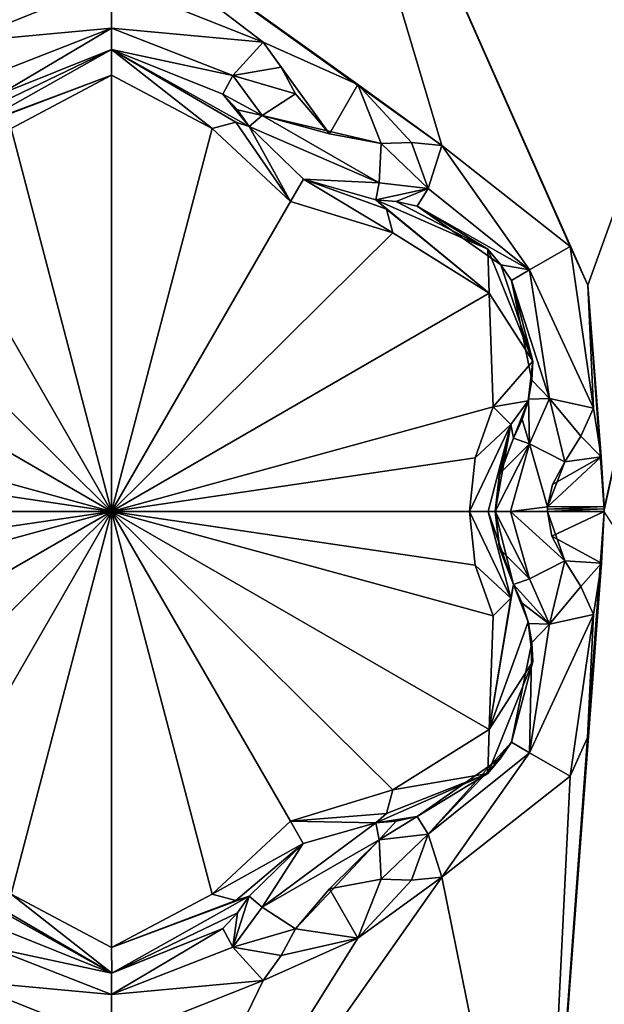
# Model space of a CAD drawing. Header units: metres. Extents: x -205 to 205, y -82 to 82.
# Tile 341 of 426: x 166.53 to 169.38, y -51.4 to -46.6. Entities that reach past the tile are written whole.
import ezdxf

# ---------------------------------------------------------------- set-up
doc = ezdxf.new("R2010")
doc.units = ezdxf.units.M
doc.layers.add('solid_PRT0003', color=7, linetype='CONTINUOUS')

msp = doc.modelspace()

# ---------------------------------------------------------------- linework, layer by layer
at = {"layer": 'solid_PRT0003'}
for points in [[(0, -75), (0, 75), (200, 75)], [(200, -75), (0, -75), (200, 75)], [(169.253387, -45.059544, 13.5), (171.528473, -49, 13.5), (185.373962, -43.557079, 13.5)], [(168.588669, -47.217888, 18.393747), (167.74733, -44.397106, 17.260666), (165.104477, -44.726135, 17.260666)], [(169.299103, -47.898239, 18.339132), (170.139359, -45.566849, 17.260666), (167.74733, -44.397106, 17.260666)], [(169.213425, -47.709778, 18.335142), (167.74733, -44.397106, 17.260666), (168.588669, -47.217888, 18.393747)], [(169.299103, -47.898239, 18.339132), (167.74733, -44.397106, 17.260666), (169.213425, -47.709778, 18.335142)], [(168.179352, -46.919952, 18.393747), (165.104477, -44.726135, 17.260666), (167.716721, -46.714466, 18.393747)], [(166.97847, -46.419353, 18.335138), (167.716721, -46.714466, 18.393747), (165.104477, -44.726135, 17.260666)], [(168.588669, -47.217888, 18.393747), (165.104477, -44.726135, 17.260666), (168.179352, -46.919952, 18.393747)], [(169.353455, -44.886372, 13.7), (169.353455, -44.886372, 17.098219), (171.72847, -49, 17.098219)], [(171.706421, -49, 17.189507), (171.72847, -49, 17.098219), (169.353455, -44.886372, 17.098219)], [(171.72847, -49, 13.7), (169.353455, -44.886372, 13.7), (171.72847, -49, 17.098219)], [(171.645142, -49, 17.260666), (171.706421, -49, 17.189507), (169.353455, -44.886372, 17.098219)], [(171.463943, -47.712234, 17.260666), (171.645142, -49, 17.260666), (169.353455, -44.886372, 17.098219)], [(170.139359, -45.566849, 17.260666), (171.463943, -47.712234, 17.260666), (169.353455, -44.886372, 17.098219)], [(170.295807, -45.682663, 13.558578), (169.353455, -44.886372, 13.7), (171.72847, -49, 13.7)], [(171.669891, -49, 13.558578), (171.528473, -49, 13.5), (169.253387, -45.059544, 13.5)], [(170.295807, -45.682663, 13.558578), (171.669891, -49, 13.558578), (169.253387, -45.059544, 13.5)], [(169.299103, -47.898239, 18.339132), (169.380249, -48.987846, 18.393747), (170.139359, -45.566849, 17.260666)], [(169.380249, -48.987846, 18.393747), (169.38028, -49, 18.393747), (170.139359, -45.566849, 17.260666)], [(112.783806, -45.809784, 1.5), (109.640572, -46.364033, 1.5), (200, -75, 1.5)], [(164.837662, -56.110996, 1.5), (112.783806, -45.809784, 1.5), (200, -75, 1.5)], [(109.640572, -46.364033, 1.5), (106.87645, -47.959885, 1.5), (200, -75, 1.5)], [(166.97847, -46.419353, 18.335138), (163.071854, -46.447323, 17.260666), (166.240219, -46.714466, 18.393747)], [(166.97847, -46.645523, 18.301785), (166.97847, -46.419353, 18.335138), (166.240219, -46.714466, 18.393747)], [(166.97847, -46.645523, 18.301785), (167.716721, -46.714466, 18.393747), (166.97847, -46.419353, 18.335138)], [(166.386871, -46.876709, 18.352715), (166.97847, -46.645523, 18.301785), (166.240219, -46.714466, 18.393747)], [(166.386871, -46.876709, 18.352715), (166.435623, -46.966999, 18.155281), (166.97847, -46.645523, 18.301785)], [(166.435623, -46.966999, 18.155281), (166.97847, -46.75, 18.098503), (166.97847, -46.645523, 18.301785)], [(166.97847, -46.645523, 18.301785), (167.570068, -46.876709, 18.352713), (167.716721, -46.714466, 18.393747)], [(166.97847, -46.645523, 18.301785), (166.97847, -46.75, 18.098503), (167.570068, -46.876709, 18.352713)], [(167.570068, -46.876709, 18.352713), (167.804855, -46.835346, 18.416395), (167.716721, -46.714466, 18.393747)], [(168.040634, -47.159683, 18.43961), (167.716721, -46.714466, 18.393747), (167.804855, -46.835346, 18.416395)], [(168.040634, -47.159683, 18.43961), (168.179352, -46.919952, 18.393747), (167.716721, -46.714466, 18.393747)], [(166.307739, -47.124851, 18.184393), (166.307739, -47.124851, 16.770613), (166.977722, -46.75, 16.884211)], [(166.978424, -46.875008, 16.667706), (166.977722, -46.75, 16.884211), (166.307739, -47.124851, 16.770613)], [(166.365204, -47.043476, 18.172403), (166.307739, -47.124851, 18.184393), (166.977722, -46.75, 16.884211)], [(166.365204, -47.043476, 18.172403), (166.977722, -46.75, 16.884211), (166.435623, -46.966999, 18.155281)], [(166.977722, -46.75, 16.884211), (166.97847, -46.75, 18.098503), (166.435623, -46.966999, 18.155281)], [(166.977722, -46.75, 16.884211), (167.6492, -47.124851, 16.770613), (166.97847, -46.75, 18.098503)], [(167.584534, -47.103199, 16.639412), (167.6492, -47.124851, 16.770613), (166.977722, -46.75, 16.884211)], [(167.468002, -47.134945, 16.554106), (167.584534, -47.103199, 16.639412), (166.977722, -46.75, 16.884211)], [(166.978424, -46.875008, 16.667706), (167.468002, -47.134945, 16.554106), (166.977722, -46.75, 16.884211)], [(166.97847, -46.75, 18.098503), (167.521317, -46.966999, 18.155281), (167.570068, -46.876709, 18.352713)], [(167.6492, -47.124851, 16.770613), (167.521317, -46.966999, 18.155281), (166.97847, -46.75, 18.098503)], [(166.978424, -46.875008, 16.667706), (166.307739, -47.124851, 16.770613), (166.372406, -47.103195, 16.639412)], [(166.978424, -46.875008, 16.667706), (166.372406, -47.103195, 16.639412), (166.488937, -47.134945, 16.554106)], [(166.97847, -49, 15.440842), (166.978424, -46.875008, 16.667706), (166.488937, -47.134945, 16.554106)], [(166.97847, -49, 15.440842), (167.468002, -47.134945, 16.554106), (166.978424, -46.875008, 16.667706)], [(167.570068, -46.876709, 18.352713), (167.521317, -46.966999, 18.155281), (167.71254, -47.070873, 18.369303)], [(167.570068, -46.876709, 18.352713), (167.874298, -46.966225, 18.432564), (167.804855, -46.835346, 18.416395)], [(167.570068, -46.876709, 18.352713), (167.71254, -47.070873, 18.369303), (167.874298, -46.966225, 18.432564)], [(168.040634, -47.159683, 18.43961), (167.804855, -46.835346, 18.416395), (167.874298, -46.966225, 18.432564)], [(168.040634, -47.159683, 18.43961), (168.291855, -47.207306, 18.432564), (168.179352, -46.919952, 18.393747)], [(168.439911, -47.202007, 18.416397), (168.588669, -47.217888, 18.393747), (168.179352, -46.919952, 18.393747)], [(168.291855, -47.207306, 18.432564), (168.439911, -47.202007, 18.416397), (168.179352, -46.919952, 18.393747)], [(167.521317, -46.966999, 18.155281), (167.591736, -47.043468, 18.172401), (167.71254, -47.070873, 18.369303)], [(167.6492, -47.124851, 16.770613), (167.591736, -47.043468, 18.172401), (167.521317, -46.966999, 18.155281)], [(167.71254, -47.070873, 18.369303), (168.040634, -47.159683, 18.43961), (167.874298, -46.966225, 18.432564)], [(167.591736, -47.043468, 18.172401), (167.6492, -47.124851, 18.184393), (167.71254, -47.070873, 18.369303)], [(167.6492, -47.124851, 16.770613), (167.6492, -47.124851, 18.184393), (167.591736, -47.043468, 18.172401)], [(167.850479, -47.48962, 16.44776), (167.584534, -47.103199, 16.639412), (167.468002, -47.134945, 16.554106)], [(167.850479, -47.48962, 16.44776), (167.6492, -47.124851, 16.770613), (167.584534, -47.103199, 16.639412)], [(168.282104, -47.399712, 18.369303), (167.71254, -47.070873, 18.369303), (167.6492, -47.124851, 18.184393)], [(167.71254, -47.070873, 18.369303), (168.291855, -47.207306, 18.432564), (168.040634, -47.159683, 18.43961)], [(168.282104, -47.399712, 18.369303), (168.291855, -47.207306, 18.432564), (167.71254, -47.070873, 18.369303)], [(166.106461, -47.489616, 16.447762), (166.97847, -49, 15.440842), (166.488937, -47.134945, 16.554106)], [(166.97847, -49, 15.440842), (167.850479, -47.48962, 16.44776), (167.468002, -47.134945, 16.554106)], [(167.91301, -47.381386, 18.189684), (168.282104, -47.399712, 18.369303), (167.6492, -47.124851, 18.184393)], [(167.913025, -47.38139, 16.664257), (167.91301, -47.381386, 18.189684), (167.6492, -47.124851, 18.184393)], [(167.913025, -47.38139, 16.664257), (167.6492, -47.124851, 18.184393), (167.6492, -47.124851, 16.770613)], [(167.913025, -47.38139, 16.664257), (167.6492, -47.124851, 16.770613), (167.850479, -47.48962, 16.44776)], [(168.5215, -47.426018, 18.352715), (168.291855, -47.207306, 18.432564), (168.282104, -47.399712, 18.369303)], [(168.5215, -47.426018, 18.352715), (168.439911, -47.202007, 18.416397), (168.291855, -47.207306, 18.432564)], [(168.5215, -47.426018, 18.352715), (168.588669, -47.217888, 18.393747), (168.439911, -47.202007, 18.416397)], [(169.015991, -47.823635, 18.300522), (168.588669, -47.217888, 18.393747), (168.5215, -47.426018, 18.352715)], [(169.213425, -47.709778, 18.335142), (168.588669, -47.217888, 18.393747), (169.015991, -47.823635, 18.300522)], [(167.913025, -47.38139, 16.664257), (167.850479, -47.48962, 16.44776), (168.348892, -47.643524, 16.554106)], [(167.91301, -47.381386, 18.189684), (168.267029, -47.481556, 18.184393), (168.282104, -47.399712, 18.369303)], [(168.267029, -47.481556, 16.770613), (168.267029, -47.481556, 18.184393), (167.91301, -47.381386, 18.189684)], [(168.267029, -47.481556, 16.770613), (167.91301, -47.381386, 18.189684), (167.913025, -47.38139, 16.664257)], [(168.318115, -47.526726, 16.639412), (167.913025, -47.38139, 16.664257), (168.348892, -47.643524, 16.554106)], [(168.318115, -47.526726, 16.639412), (168.267029, -47.481556, 16.770613), (167.913025, -47.38139, 16.664257)], [(168.5215, -47.426018, 18.352715), (168.282104, -47.399712, 18.369303), (168.267029, -47.481556, 18.184393)], [(168.366241, -47.490635, 18.172403), (168.5215, -47.426018, 18.352715), (168.267029, -47.481556, 18.184393)], [(168.366241, -47.490635, 18.172403), (168.467682, -47.513378, 18.155281), (168.5215, -47.426018, 18.352715)], [(169.015991, -47.823635, 18.300522), (168.5215, -47.426018, 18.352715), (168.467682, -47.513378, 18.155281)], [(166.106461, -47.489616, 16.447762), (165.608047, -47.643524, 16.554106), (166.97847, -49, 15.440842)], [(166.97847, -49, 15.440842), (168.348892, -47.643524, 16.554106), (167.850479, -47.48962, 16.44776)], [(168.81163, -47.721821, 16.877464), (168.366241, -47.490635, 18.172403), (168.267029, -47.481556, 18.184393)], [(168.81163, -47.721821, 16.877464), (168.267029, -47.481556, 18.184393), (168.267029, -47.481556, 16.770613)], [(168.318115, -47.526726, 16.639412), (168.818741, -47.937454, 16.667706), (168.267029, -47.481556, 16.770613)], [(168.81163, -47.721821, 16.877464), (168.267029, -47.481556, 16.770613), (168.818741, -47.937454, 16.667706)], [(168.81163, -47.721821, 16.877464), (168.467682, -47.513378, 18.155281), (168.366241, -47.490635, 18.172403)], [(168.318115, -47.526726, 16.639412), (168.348892, -47.643524, 16.554106), (168.818741, -47.937454, 16.667706)], [(168.876556, -47.798283, 18.099911), (169.015991, -47.823635, 18.300522), (168.467682, -47.513378, 18.155281)], [(168.81163, -47.721821, 16.877464), (168.876556, -47.798283, 18.099911), (168.467682, -47.513378, 18.155281)], [(165.608047, -47.643524, 16.554106), (165.138153, -47.93755, 16.667706), (166.97847, -49, 15.440842)], [(166.97847, -49, 15.440842), (168.818741, -47.937454, 16.667706), (168.348892, -47.643524, 16.554106)], [(168.81163, -47.721821, 16.877464), (169.032532, -48.268749, 16.853397), (168.876556, -47.798283, 18.099911)], [(168.81163, -47.721821, 16.877464), (168.818741, -47.937454, 16.667706), (169.032532, -48.268749, 16.853397)], [(169.213425, -47.709778, 18.335142), (169.015991, -47.823635, 18.300522), (169.326935, -48.496578, 18.393747)], [(169.299103, -47.898239, 18.339132), (169.213425, -47.709778, 18.335142), (169.326935, -48.496578, 18.393747)], [(168.876556, -47.798283, 18.099911), (168.927032, -47.875, 18.098503), (169.015991, -47.823635, 18.300522)], [(169.032532, -48.268749, 16.853397), (168.927032, -47.875, 18.098503), (168.876556, -47.798283, 18.099911)], [(169.015991, -47.823635, 18.300522), (168.927032, -47.875, 18.098503), (169.113098, -48.450691, 18.352711)], [(169.015991, -47.823635, 18.300522), (169.113098, -48.450691, 18.352711), (169.326935, -48.496578, 18.393747)], [(168.927032, -47.875, 18.098503), (169.027039, -48.361595, 18.139544), (169.113098, -48.450691, 18.352711)], [(168.927032, -47.875, 18.098503), (169.032532, -48.268749, 18.126163), (169.027039, -48.361595, 18.139544)], [(169.032532, -48.268749, 16.853397), (169.032532, -48.268749, 18.126163), (168.927032, -47.875, 18.098503)], [(169.299103, -47.898239, 18.339132), (169.326935, -48.496578, 18.393747), (169.365555, -48.734642, 18.393753)], [(169.299103, -47.898239, 18.339132), (169.365555, -48.734642, 18.393753), (169.380157, -48.975864, 18.393747)], [(169.299103, -47.898239, 18.339132), (169.380157, -48.975864, 18.393747), (169.380249, -48.987846, 18.393747)], [(106.87645, -47.959885, 1.5), (97.162331, -56.110996, 1.5), (200, -75, 1.5)], [(165.138153, -47.93755, 16.667706), (165.118515, -48.491421, 16.554106), (166.97847, -49, 15.440842)], [(166.97847, -49, 15.440842), (168.838425, -48.491421, 16.554106), (168.818741, -47.937454, 16.667706)], [(169.032532, -48.268749, 16.853397), (168.818741, -47.937454, 16.667706), (168.838425, -48.491421, 16.554106)], [(169.032532, -48.268749, 16.853397), (168.838425, -48.491421, 16.554106), (169.008713, -48.460995, 16.818287)], [(169.008713, -48.460995, 16.818287), (169.027039, -48.361595, 18.139544), (169.032532, -48.268749, 18.126163)], [(169.032532, -48.268749, 16.853397), (169.008713, -48.460995, 16.818287), (169.032532, -48.268749, 18.126163)], [(169.008713, -48.460995, 16.818287), (169.010529, -48.453621, 18.155281), (169.027039, -48.361595, 18.139544)], [(169.027039, -48.361595, 18.139544), (169.010529, -48.453621, 18.155281), (169.113098, -48.450691, 18.352711)], [(168.979507, -48.552834, 18.172401), (169.010529, -48.453621, 18.155281), (169.008713, -48.460995, 16.818287)], [(169.01619, -48.671162, 18.369303), (169.010529, -48.453621, 18.155281), (168.979507, -48.552834, 18.172401)], [(169.01619, -48.671162, 18.369303), (169.113098, -48.450691, 18.352711), (169.010529, -48.453621, 18.155281)], [(169.01619, -48.671162, 18.369303), (169.187683, -48.758919, 18.432564), (169.113098, -48.450691, 18.352711)], [(169.113098, -48.450691, 18.352711), (169.187683, -48.758919, 18.432564), (169.266312, -48.633339, 18.416395)], [(169.113098, -48.450691, 18.352711), (169.266312, -48.633339, 18.416395), (169.326935, -48.496578, 18.393747)], [(165.118515, -48.491421, 16.554106), (165.205719, -48.738422, 16.475424), (166.97847, -49, 15.440842)], [(166.97847, -49, 15.440842), (168.75119, -48.738567, 16.475393), (168.838425, -48.491421, 16.554106)], [(168.924179, -48.576466, 16.639412), (168.838425, -48.491421, 16.554106), (168.75119, -48.738567, 16.475393)], [(168.924179, -48.576466, 16.639412), (169.008713, -48.460995, 16.818287), (168.838425, -48.491421, 16.554106)], [(168.924179, -48.576466, 16.639412), (168.937759, -48.643291, 16.770613), (169.008713, -48.460995, 16.818287)], [(168.979507, -48.552834, 18.172401), (169.008713, -48.460995, 16.818287), (168.937759, -48.643291, 16.770613)], [(169.365555, -48.734642, 18.393753), (169.326935, -48.496578, 18.393747), (169.266312, -48.633339, 18.416395)], [(168.937759, -48.643291, 18.184393), (168.979507, -48.552834, 18.172401), (168.937759, -48.643291, 16.770613)], [(169.01619, -48.671162, 18.369303), (168.979507, -48.552834, 18.172401), (168.937759, -48.643291, 18.184393)], [(168.924179, -48.576466, 16.639412), (168.75119, -48.738567, 16.475393), (168.722504, -49, 16.44776)], [(168.814011, -49, 16.539265), (168.924179, -48.576466, 16.639412), (168.722504, -49, 16.44776)], [(168.814011, -49, 16.539265), (168.847504, -49, 16.664267), (168.924179, -48.576466, 16.639412)], [(168.847504, -49, 16.664267), (168.867249, -48.829067, 16.68853), (168.924179, -48.576466, 16.639412)], [(168.867249, -48.829067, 16.68853), (168.937759, -48.643291, 16.770613), (168.924179, -48.576466, 16.639412)], [(168.867249, -48.829067, 16.68853), (168.937759, -48.643291, 18.184393), (168.937759, -48.643291, 16.770613)], [(168.870667, -48.815079, 18.188999), (168.937759, -48.643291, 18.184393), (168.867249, -48.829067, 16.68853)], [(169.01619, -48.671162, 18.369303), (168.937759, -48.643291, 18.184393), (168.870667, -48.815079, 18.188999)], [(169.365555, -48.734642, 18.393753), (169.266312, -48.633339, 18.416395), (169.187683, -48.758919, 18.432564)], [(169.01619, -48.671162, 18.369303), (168.870667, -48.815079, 18.188999), (168.847504, -49, 18.189676)], [(169.01619, -48.671162, 18.369303), (168.847504, -49, 18.189676), (168.922791, -49, 18.36849)], [(169.01619, -48.671162, 18.369303), (168.922791, -49, 18.36849), (169.103958, -48.978638, 18.439592)], [(169.01619, -48.671162, 18.369303), (169.103958, -48.978638, 18.439592), (169.187683, -48.758919, 18.432564)], [(165.205719, -48.738422, 16.475424), (165.234436, -49, 16.44776), (166.97847, -49, 15.440842)], [(166.97847, -49, 15.440842), (168.722504, -49, 16.44776), (168.75119, -48.738567, 16.475393)], [(169.365555, -48.734642, 18.393753), (169.127792, -48.868587, 18.43854), (169.103958, -48.978638, 18.439592)], [(169.380157, -48.975864, 18.393747), (169.365555, -48.734642, 18.393753), (169.103958, -48.978638, 18.439592)], [(169.365555, -48.734642, 18.393753), (169.187683, -48.758919, 18.432564), (169.127792, -48.868587, 18.43854)], [(169.187683, -48.758919, 18.432564), (169.103958, -48.978638, 18.439592), (169.127792, -48.868587, 18.43854)], [(168.870667, -48.815079, 18.188999), (168.867249, -48.829067, 16.68853), (168.847504, -49, 16.664267)], [(168.847504, -49, 18.189676), (168.870667, -48.815079, 18.188999), (168.847504, -49, 16.664267)], [(168.922791, -49, 18.36849), (169.103317, -49, 18.43961), (169.103958, -48.978638, 18.439592)], [(169.103958, -48.978638, 18.439592), (169.103317, -49, 18.43961), (169.103485, -48.989315, 18.439604)], [(169.380249, -48.987846, 18.393747), (169.103317, -49, 18.43961), (169.38028, -49, 18.393747)], [(169.380249, -48.987846, 18.393747), (169.103485, -48.989315, 18.439604), (169.103317, -49, 18.43961)], [(169.380157, -48.975864, 18.393747), (169.103958, -48.978638, 18.439592), (169.103485, -48.989315, 18.439604)], [(169.380249, -48.987846, 18.393747), (169.380157, -48.975864, 18.393747), (169.103485, -48.989315, 18.439604)], [(165.118515, -49.508579, 16.554106), (165.138199, -50.062546, 16.667706), (166.97847, -49, 15.440842)], [(165.20575, -49.261433, 16.475393), (165.118515, -49.508579, 16.554106), (166.97847, -49, 15.440842)], [(165.138199, -50.062546, 16.667706), (165.608047, -50.356476, 16.554106), (166.97847, -49, 15.440842)], [(165.20575, -49.261433, 16.475393), (166.97847, -49, 15.440842), (165.234436, -49, 16.44776)], [(165.608047, -50.356476, 16.554106), (166.106461, -50.51038, 16.44776), (166.97847, -49, 15.440842)], [(166.106461, -50.51038, 16.44776), (166.488937, -50.865055, 16.554106), (166.97847, -49, 15.440842)], [(166.488937, -50.865055, 16.554106), (166.978516, -51.124992, 16.667706), (166.97847, -49, 15.440842)], [(168.751221, -49.261578, 16.475424), (168.722504, -49, 16.44776), (166.97847, -49, 15.440842)], [(168.818802, -50.06245, 16.667706), (168.838425, -49.508579, 16.554106), (166.97847, -49, 15.440842)], [(168.751221, -49.261578, 16.475424), (166.97847, -49, 15.440842), (168.838425, -49.508579, 16.554106)], [(168.818802, -50.06245, 16.667706), (166.97847, -49, 15.440842), (168.348892, -50.356476, 16.554106)], [(167.850479, -50.510384, 16.447762), (168.348892, -50.356476, 16.554106), (166.97847, -49, 15.440842)], [(167.468002, -50.865055, 16.554106), (167.850479, -50.510384, 16.447762), (166.97847, -49, 15.440842)], [(166.978516, -51.124992, 16.667706), (167.468002, -50.865055, 16.554106), (166.97847, -49, 15.440842)], [(168.924179, -49.423534, 16.63941), (168.814011, -49, 16.539265), (168.722504, -49, 16.44776)], [(168.751221, -49.261578, 16.475424), (168.924179, -49.423534, 16.63941), (168.722504, -49, 16.44776)], [(168.937759, -49.356709, 16.770613), (168.847504, -49, 16.664267), (168.814011, -49, 16.539265)], [(168.924179, -49.423534, 16.63941), (168.937759, -49.356709, 16.770613), (168.814011, -49, 16.539265)], [(168.867249, -49.170956, 16.688538), (168.847504, -49, 18.189676), (168.847504, -49, 16.664267)], [(168.867249, -49.170956, 16.688538), (168.847504, -49, 16.664267), (168.937759, -49.356709, 16.770613)], [(168.867249, -49.170956, 16.688538), (168.870667, -49.184944, 18.188997), (168.847504, -49, 18.189676)], [(169.016174, -49.328838, 18.369303), (168.847504, -49, 18.189676), (168.870667, -49.184944, 18.188997)], [(169.016174, -49.328838, 18.369303), (168.922791, -49, 18.36849), (168.847504, -49, 18.189676)], [(168.922791, -49, 18.36849), (169.187683, -49.241081, 18.432564), (169.103317, -49, 18.43961)], [(169.016174, -49.328838, 18.369303), (169.187683, -49.241081, 18.432564), (168.922791, -49, 18.36849)], [(169.38028, -49, 18.393747), (169.072739, -53.170349, 17.260666), (170.950211, -51.450104, 17.260666)], [(169.38028, -49, 18.393747), (169.366898, -49.25312, 18.393747), (169.072739, -53.170349, 17.260666)], [(169.103317, -49, 18.43961), (169.123871, -49.12056, 18.438765), (169.38028, -49, 18.393747)], [(169.103317, -49, 18.43961), (169.187683, -49.241081, 18.432564), (169.123871, -49.12056, 18.438765)], [(169.123871, -49.12056, 18.438765), (169.366898, -49.25312, 18.393747), (169.38028, -49, 18.393747)], [(171.528473, -49, 13.5), (169.253723, -52.940262, 13.5), (186.484329, -50.506695, 13.5)], [(170.295807, -52.317337, 13.558578), (169.253723, -52.940262, 13.5), (171.528473, -49, 13.5)], [(169.353485, -53.113617, 17.098219), (171.72847, -49, 13.7), (171.72847, -49, 17.098219)], [(169.353485, -53.113617, 17.098219), (171.72847, -49, 17.098219), (170.950211, -51.450104, 17.260666)], [(169.353485, -53.113617, 13.7), (171.72847, -49, 13.7), (169.353485, -53.113617, 17.098219)], [(171.669891, -49, 13.558578), (171.72847, -49, 13.7), (169.353485, -53.113617, 13.7)], [(171.669891, -49, 13.558578), (169.353485, -53.113617, 13.7), (170.295807, -52.317337, 13.558578)], [(169.123871, -49.12056, 18.438765), (169.187683, -49.241081, 18.432564), (169.366898, -49.25312, 18.393747)], [(168.867249, -49.170956, 16.688538), (168.937759, -49.356709, 16.770613), (168.870667, -49.184944, 18.188997)], [(168.937759, -49.356709, 16.770613), (168.937759, -49.356709, 18.184393), (168.870667, -49.184944, 18.188997)], [(169.016174, -49.328838, 18.369303), (168.870667, -49.184944, 18.188997), (168.937759, -49.356709, 18.184393)], [(168.751221, -49.261578, 16.475424), (168.838425, -49.508579, 16.554106), (168.924179, -49.423534, 16.63941)], [(169.016174, -49.328838, 18.369303), (169.113098, -49.549309, 18.352715), (169.187683, -49.241081, 18.432564)], [(169.366898, -49.25312, 18.393747), (169.299072, -50.101879, 18.339127), (169.072739, -53.170349, 17.260666)], [(169.266296, -49.366646, 18.416397), (169.187683, -49.241081, 18.432564), (169.113098, -49.549309, 18.352715)], [(169.266296, -49.366646, 18.416397), (169.366898, -49.25312, 18.393747), (169.187683, -49.241081, 18.432564)], [(169.266296, -49.366646, 18.416397), (169.326935, -49.503422, 18.393747), (169.366898, -49.25312, 18.393747)], [(169.366898, -49.25312, 18.393747), (169.326935, -49.503422, 18.393747), (169.299072, -50.101879, 18.339127)], [(168.818802, -50.06245, 16.667706), (169.008728, -49.53907, 16.818302), (168.937759, -49.356709, 16.770613)], [(168.818802, -50.06245, 16.667706), (168.937759, -49.356709, 16.770613), (168.924179, -49.423534, 16.63941)], [(169.016174, -49.328838, 18.369303), (168.937759, -49.356709, 18.184393), (169.113098, -49.549309, 18.352715)], [(168.979507, -49.447159, 18.172403), (169.113098, -49.549309, 18.352715), (168.937759, -49.356709, 18.184393)], [(169.008728, -49.53907, 16.818302), (168.937759, -49.356709, 18.184393), (168.937759, -49.356709, 16.770613)], [(169.008728, -49.53907, 16.818302), (168.979507, -49.447159, 18.172403), (168.937759, -49.356709, 18.184393)], [(169.266296, -49.366646, 18.416397), (169.113098, -49.549309, 18.352715), (169.326935, -49.503422, 18.393747)], [(168.818802, -50.06245, 16.667706), (168.924179, -49.423534, 16.63941), (168.838425, -49.508579, 16.554106)], [(168.979507, -49.447159, 18.172403), (169.010529, -49.546379, 18.155281), (169.113098, -49.549309, 18.352715)], [(169.008728, -49.53907, 16.818302), (169.010529, -49.546379, 18.155281), (168.979507, -49.447159, 18.172403)], [(169.015991, -50.176365, 18.300524), (169.213425, -50.290222, 18.335142), (169.326935, -49.503422, 18.393747)], [(169.113098, -49.549309, 18.352715), (169.015991, -50.176365, 18.300524), (169.326935, -49.503422, 18.393747)], [(169.326935, -49.503422, 18.393747), (169.213425, -50.290222, 18.335142), (169.299072, -50.101879, 18.339127)], [(168.818802, -50.06245, 16.667706), (169.032532, -49.731251, 16.853399), (169.008728, -49.53907, 16.818302)], [(169.008728, -49.53907, 16.818302), (169.032532, -49.731251, 16.853399), (169.010529, -49.546379, 18.155281)], [(169.113098, -49.549309, 18.352715), (169.010529, -49.546379, 18.155281), (169.027039, -49.638405, 18.139544)], [(169.032532, -49.731251, 16.853399), (169.027039, -49.638405, 18.139544), (169.010529, -49.546379, 18.155281)], [(169.113098, -49.549309, 18.352715), (169.027039, -49.638405, 18.139544), (169.015991, -50.176365, 18.300524)], [(169.027039, -49.638405, 18.139544), (168.927032, -50.125, 18.098503), (169.015991, -50.176365, 18.300524)], [(169.027039, -49.638405, 18.139544), (169.032532, -49.731251, 18.126162), (168.927032, -50.125, 18.098503)], [(169.032532, -49.731251, 16.853399), (169.032532, -49.731251, 18.126162), (169.027039, -49.638405, 18.139544)], [(168.81221, -50.277569, 16.877523), (168.927032, -50.125, 18.098503), (169.032532, -49.731251, 18.126162)], [(169.032532, -49.731251, 16.853399), (168.81221, -50.277569, 16.877523), (169.032532, -49.731251, 18.126162)], [(168.818802, -50.06245, 16.667706), (168.81221, -50.277569, 16.877523), (169.032532, -49.731251, 16.853399)], [(168.818802, -50.06245, 16.667706), (168.348892, -50.356476, 16.554106), (168.81221, -50.277569, 16.877523)], [(168.927032, -50.125, 18.098503), (168.876556, -50.201717, 18.099911), (168.5215, -50.573986, 18.352713)], [(169.015991, -50.176365, 18.300524), (168.927032, -50.125, 18.098503), (168.5215, -50.573986, 18.352713)], [(168.81221, -50.277569, 16.877523), (168.876556, -50.201717, 18.099911), (168.927032, -50.125, 18.098503)], [(169.299072, -50.101879, 18.339127), (169.213425, -50.290222, 18.335142), (169.072739, -53.170349, 17.260666)], [(169.015991, -50.176365, 18.300524), (168.5215, -50.573986, 18.352713), (168.588669, -50.782112, 18.393747)], [(169.015991, -50.176365, 18.300524), (168.588669, -50.782112, 18.393747), (169.213425, -50.290222, 18.335142)], [(168.876556, -50.201717, 18.099911), (168.467682, -50.486622, 18.155281), (168.5215, -50.573986, 18.352713)], [(168.81221, -50.277569, 16.877523), (168.467682, -50.486622, 18.155281), (168.876556, -50.201717, 18.099911)], [(168.81221, -50.277569, 16.877523), (168.267029, -50.518444, 16.770613), (168.467682, -50.486622, 18.155281)], [(168.318115, -50.473267, 16.639412), (168.267029, -50.518444, 16.770613), (168.81221, -50.277569, 16.877523)], [(168.348892, -50.356476, 16.554106), (168.318115, -50.473267, 16.639412), (168.81221, -50.277569, 16.877523)], [(169.213425, -50.290222, 18.335142), (168.588669, -50.782112, 18.393747), (169.072739, -53.170349, 17.260666)], [(167.850479, -50.510384, 16.447762), (168.318115, -50.473267, 16.639412), (168.348892, -50.356476, 16.554106)], [(167.850479, -50.510384, 16.447762), (168.267029, -50.518444, 16.770613), (168.318115, -50.473267, 16.639412)], [(167.912979, -50.618633, 16.664257), (167.850479, -50.510384, 16.447762), (167.468002, -50.865055, 16.554106)], [(167.71254, -50.929127, 18.369303), (168.282104, -50.600288, 18.369303), (168.267029, -50.518444, 18.184393)], [(167.71254, -50.929127, 18.369303), (168.267029, -50.518444, 18.184393), (167.912964, -50.618641, 18.189688)], [(167.912979, -50.618633, 16.664257), (168.267029, -50.518444, 16.770613), (167.850479, -50.510384, 16.447762)], [(167.912964, -50.618641, 18.189688), (168.267029, -50.518444, 18.184393), (167.912979, -50.618633, 16.664257)], [(167.912979, -50.618633, 16.664257), (168.267029, -50.518444, 18.184393), (168.267029, -50.518444, 16.770613)], [(168.267029, -50.518444, 16.770613), (168.366241, -50.509365, 18.172401), (168.467682, -50.486622, 18.155281)], [(168.366241, -50.509365, 18.172401), (168.267029, -50.518444, 18.184393), (168.282104, -50.600288, 18.369303)], [(168.267029, -50.518444, 16.770613), (168.267029, -50.518444, 18.184393), (168.366241, -50.509365, 18.172401)], [(168.282104, -50.600288, 18.369303), (168.5215, -50.573986, 18.352713), (168.467682, -50.486622, 18.155281)], [(168.366241, -50.509365, 18.172401), (168.282104, -50.600288, 18.369303), (168.467682, -50.486622, 18.155281)], [(169.253723, -52.940262, 13.5), (171.773163, -53.28204, 13.5), (186.484329, -50.506695, 13.5)], [(167.584534, -50.896805, 16.639412), (167.912979, -50.618633, 16.664257), (167.468002, -50.865055, 16.554106)], [(167.584534, -50.896805, 16.639412), (167.6492, -50.875149, 16.770613), (167.912979, -50.618633, 16.664257)], [(167.912964, -50.618641, 18.189688), (167.912979, -50.618633, 16.664257), (167.6492, -50.875149, 16.770613)], [(167.6492, -50.875149, 18.184393), (167.912964, -50.618641, 18.189688), (167.6492, -50.875149, 16.770613)], [(167.71254, -50.929127, 18.369303), (167.912964, -50.618641, 18.189688), (167.6492, -50.875149, 18.184393)], [(167.71254, -50.929127, 18.369303), (167.874298, -51.033775, 18.432564), (168.282104, -50.600288, 18.369303)], [(168.040741, -50.840256, 18.43961), (168.282104, -50.600288, 18.369303), (167.874298, -51.033775, 18.432564)], [(168.040741, -50.840256, 18.43961), (168.291855, -50.792694, 18.432564), (168.282104, -50.600288, 18.369303)], [(168.282104, -50.600288, 18.369303), (168.291855, -50.792694, 18.432564), (168.5215, -50.573986, 18.352713)], [(168.439926, -50.797993, 18.416395), (168.5215, -50.573986, 18.352713), (168.291855, -50.792694, 18.432564)], [(168.439926, -50.797993, 18.416395), (168.588669, -50.782112, 18.393747), (168.5215, -50.573986, 18.352713)], [(168.588669, -50.782112, 18.393747), (166.571457, -53.648884, 17.260666), (169.072739, -53.170349, 17.260666)], [(168.179352, -51.080048, 18.393747), (166.571457, -53.648884, 17.260666), (168.588669, -50.782112, 18.393747)], [(168.040741, -50.840256, 18.43961), (168.179352, -51.080048, 18.393747), (168.291855, -50.792694, 18.432564)], [(168.439926, -50.797993, 18.416395), (168.179352, -51.080048, 18.393747), (168.588669, -50.782112, 18.393747)], [(168.439926, -50.797993, 18.416395), (168.291855, -50.792694, 18.432564), (168.179352, -51.080048, 18.393747)], [(168.040741, -50.840256, 18.43961), (167.874298, -51.033775, 18.432564), (168.179352, -51.080048, 18.393747)], [(166.307739, -50.875149, 16.770613), (166.435623, -51.033001, 18.155281), (166.97847, -51.25, 18.098503)], [(166.979218, -51.25, 16.884211), (166.307739, -50.875149, 16.770613), (166.97847, -51.25, 18.098503)], [(166.979218, -51.25, 16.884211), (166.372406, -50.896801, 16.639412), (166.307739, -50.875149, 16.770613)], [(166.979218, -51.25, 16.884211), (166.488937, -50.865055, 16.554106), (166.372406, -50.896801, 16.639412)], [(166.979218, -51.25, 16.884211), (166.978516, -51.124992, 16.667706), (166.488937, -50.865055, 16.554106)], [(167.584534, -50.896805, 16.639412), (167.468002, -50.865055, 16.554106), (166.978516, -51.124992, 16.667706)], [(167.584534, -50.896805, 16.639412), (166.978516, -51.124992, 16.667706), (167.6492, -50.875149, 16.770613)], [(166.979218, -51.25, 16.884211), (167.6492, -50.875149, 16.770613), (166.978516, -51.124992, 16.667706)], [(166.979218, -51.25, 16.884211), (167.6492, -50.875149, 18.184393), (167.6492, -50.875149, 16.770613)], [(166.979218, -51.25, 16.884211), (167.591736, -50.956524, 18.172403), (167.6492, -50.875149, 18.184393)], [(167.570068, -51.123291, 18.352715), (167.71254, -50.929127, 18.369303), (167.6492, -50.875149, 18.184393)], [(167.591736, -50.956524, 18.172403), (167.570068, -51.123291, 18.352715), (167.6492, -50.875149, 18.184393)], [(167.570068, -51.123291, 18.352715), (167.874298, -51.033775, 18.432564), (167.71254, -50.929127, 18.369303)], [(166.979218, -51.25, 16.884211), (167.521317, -51.033001, 18.155281), (167.591736, -50.956524, 18.172403)], [(167.591736, -50.956524, 18.172403), (167.521317, -51.033001, 18.155281), (167.570068, -51.123291, 18.352715)], [(166.97847, -51.25, 18.098503), (166.435623, -51.033001, 18.155281), (166.386871, -51.123291, 18.352713)], [(166.97847, -51.354492, 18.301796), (167.570068, -51.123291, 18.352715), (167.521317, -51.033001, 18.155281)], [(166.97847, -51.354492, 18.301796), (167.521317, -51.033001, 18.155281), (166.97847, -51.25, 18.098503)], [(166.979218, -51.25, 16.884211), (166.97847, -51.25, 18.098503), (167.521317, -51.033001, 18.155281)], [(167.570068, -51.123291, 18.352715), (167.804855, -51.164639, 18.416397), (167.874298, -51.033775, 18.432564)], [(167.874298, -51.033775, 18.432564), (167.804855, -51.164639, 18.416397), (168.179352, -51.080048, 18.393747)], [(168.179352, -51.080048, 18.393747), (167.716721, -51.285534, 18.393747), (166.571457, -53.648884, 17.260666)], [(167.804855, -51.164639, 18.416397), (167.716721, -51.285534, 18.393747), (168.179352, -51.080048, 18.393747)], [(166.97847, -51.354492, 18.301796), (166.386871, -51.123291, 18.352713), (166.240219, -51.285534, 18.393747)], [(166.97847, -51.354492, 18.301796), (166.97847, -51.25, 18.098503), (166.386871, -51.123291, 18.352713)], [(166.97847, -51.354492, 18.301796), (167.716721, -51.285534, 18.393747), (167.570068, -51.123291, 18.352715)], [(167.570068, -51.123291, 18.352715), (167.716721, -51.285534, 18.393747), (167.804855, -51.164639, 18.416397)], [(166.97847, -51.580647, 18.335138), (166.240219, -51.285534, 18.393747), (164.191071, -52.742756, 17.260666)], [(166.97847, -51.354492, 18.301796), (166.240219, -51.285534, 18.393747), (166.97847, -51.580647, 18.335138)], [(167.716721, -51.285534, 18.393747), (166.97847, -51.580647, 18.335138), (166.571457, -53.648884, 17.260666)], [(166.97847, -51.354492, 18.301796), (166.97847, -51.580647, 18.335138), (167.716721, -51.285534, 18.393747)]]:
    msp.add_3dface(points, dxfattribs=at)

doc.saveas('drawing.dxf')
